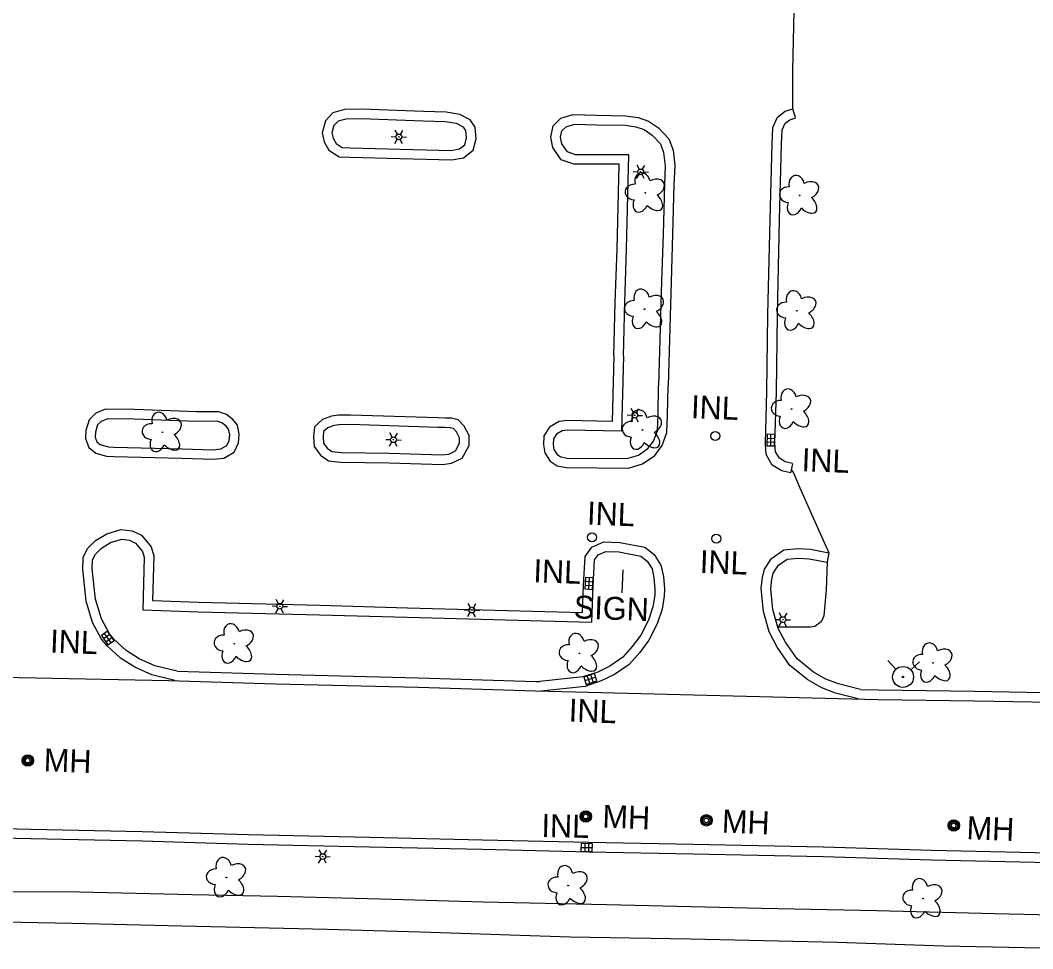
# Model space of a CAD drawing. Extents: x 588843 to 2552415, y 180129 to 269402.
# Drawn here: x 605794.5 to 606059.7, y 182692.5 to 182935.6 of the extents above; entities that cross this region are included whole.
import ezdxf

# ---------------------------------------------------------------- set-up
doc = ezdxf.new("R2010")
doc.units = 0
for name, color, linetype in [('E_DRN', 7, 'Continuous'), ('E_DRN_Text', 7, 'Continuous'), ('E_DWY', 7, 'Continuous'), ('E_LAND_Vegetation', 7, 'Continuous'), ('E_LTG', 7, 'Continuous'), ('E_PATH_Sidewalk', 7, 'Continuous'), ('E_RDWY_C_and_G', 7, 'Continuous'), ('E_SGN', 7, 'Continuous'), ('E_SGN_Text', 7, 'Continuous'), ('E_UTL_MH', 7, 'Continuous'), ('E_UTL_MH_Text', 7, 'Continuous'), ('E_UTL_WHydrant', 7, 'Continuous')]:
    doc.layers.add(name, color=color, linetype=linetype)

# ---------------------------------------------------------------- blocks, each defined once
blk = doc.blocks.new('DTRE_3')
at = {"layer": 'E_LAND_Vegetation'}
blk.add_circle((-0.6, 0), 0.601, dxfattribs=at)
for centre, major_axis, ratio in [((-6.1, 17.5), (4.5, -16.3), 0.782863), ((13.3, 9), (-17.3, -9.6), 0.691916), ((-19.3, 0.5), (16.2, -0.4), 0.832022), ((-8.2, -17.2), (5.9, 15.9), 0.716896), ((11.6, -12.2), (-16.4, 15), 0.560249)]:
    blk.add_ellipse(centre, major_axis=major_axis, ratio=ratio, start_param=1.570796, end_param=4.712389, dxfattribs=at)
blk = doc.blocks.new('MHO_2')
at = {"layer": 'E_UTL_MH'}
for centre, radius in [((0.3, -0.4), 9.84), ((0.3, -0.4), 7.98), ((0.2, -0.5), 6.35), ((0.1, -0.5), 3.97)]:
    blk.add_circle(centre, radius, dxfattribs=at)
blk = doc.blocks.new('MHT_2')
at = {"layer": 'E_UTL_MH_Text'}
blk.add_text('MH', height=39.37, dxfattribs=at).set_placement((-32.2, -19.7))
blk = doc.blocks.new('HYD_2')
at = {"layer": 'E_UTL_WHydrant'}
for p, q in [((-12.6, 12.6), (-27.3, 27.3)), ((12.6, 12.6), (27.3, 27.3))]:
    blk.add_line(p, q, dxfattribs=at)
for radius in [18, 1.38]:
    blk.add_circle((0, 0), radius, dxfattribs=at)
blk = doc.blocks.new('LPOL_3')
at = {"layer": 'E_LTG'}
for p, q in [((-13.1, 0), (-4.9, 0)), ((-2.5, 4.3), (-6.6, 11.4)), ((2.5, 4.3), (6.6, 11.4)), ((4.9, 0), (13.1, 0)), ((-6.6, -11.4), (-2.5, -4.3)), ((6.6, -11.4), (2.5, -4.3))]:
    blk.add_line(p, q, dxfattribs=at)
for radius in [4.92, 4.92, 4.92, 0.41]:
    blk.add_circle((0, 0), radius, dxfattribs=at)
blk = doc.blocks.new('SIGN_2')
at = {"layer": 'E_SGN'}
blk.add_text('SIGN', height=39.37, dxfattribs=at).set_placement((-56.1, -19.7))
blk = doc.blocks.new('INLO_2')
at = {"layer": 'E_DRN'}
for p, q in [((6.6, -13.1), (6.6, 0)), ((13.1, -13.1), (13.1, 0)), ((19.7, -6.6), (0, -6.6))]:
    blk.add_line(p, q, dxfattribs=at)
blk.add_lwpolyline([(0, -13.1), (19.7, -13.1), (19.7, 0), (0, 0)], close=True, dxfattribs=at)
blk = doc.blocks.new('INLT_79')
at = {"layer": 'E_DRN_Text'}
blk.add_text('INL', height=39.37, dxfattribs=at).set_placement((-36.2, -19.7))
blk = doc.blocks.new('INLT_82')
at = {"layer": 'E_DRN_Text'}
blk.add_text('INL', height=39.37, dxfattribs=at).set_placement((-36.2, -19.7))

msp = doc.modelspace()

# ---------------------------------------------------------------- linework, layer by layer
at = {"layer": 'E_DRN'}
for centre in [(605976.48, 182826.77), (605944.21, 182800.22), (605976.79, 182799.87)]:
    msp.add_circle(centre, 1.18, dxfattribs=at)
at = {"layer": 'E_DWY'}
for points in [[(605997.53, 182910.14), (605996.82, 182912.44), (605996.8, 182922.42), (605997.2, 182938.07)], [(605996.24, 182817.12), (605993.91, 182817.59), (605991.44, 182819.12), (605989.83, 182821.88), (605989.64, 182824.79), (605990, 182838.39), (605990.31, 182858.57), (605990.86, 182883.47), (605991.38, 182903.28), (605991.54, 182907.53), (605992.84, 182910.23), (605994.83, 182911.82), (605996.82, 182912.44)], [(605883.66, 182912.32), (605879.42, 182912.24), (605876.35, 182911.38), (605874.37, 182909.28), (605873.53, 182906.17), (605874.06, 182903.79), (605875.3, 182901.57), (605877.99, 182899.84), (605880.76, 182899.74), (605893.93, 182899.39), (605907.5, 182899.03), (605910.59, 182899.63), (605913.12, 182901.58), (605913.86, 182904.58), (605913.63, 182907.58), (605912.27, 182909.55), (605909.56, 182910.98), (605905.98, 182911.55), (605900.04, 182911.7)], [(605883.71, 182909.82), (605879.79, 182909.75), (605877.69, 182909.16), (605876.62, 182908.02), (605876.1, 182906.11), (605876.42, 182904.7), (605877.18, 182903.33), (605878.77, 182902.31), (605880.84, 182902.24), (605893.99, 182901.89), (605907.3, 182901.53), (605909.53, 182901.97), (605910.9, 182903.03), (605911.34, 182904.79), (605911.19, 182906.71), (605910.56, 182907.63), (605908.76, 182908.57), (605905.75, 182909.06), (605899.98, 182909.2)], [(605899.98, 182909.2), (605883.71, 182909.82)], [(605900.08, 182911.7), (605883.81, 182912.32)], [(605949.96, 182847.75), (605950.27, 182861.74), (605950.8, 182875.71), (605951.3, 182897.9), (605939.45, 182897.9), (605936.16, 182899.06), (605933.92, 182902.3), (605933.43, 182905.03), (605934.05, 182907.93), (605936.09, 182909.96), (605939.24, 182910.91), (605945.4, 182910.76), (605953.09, 182910.62), (605956.27, 182910.17), (605959, 182909.23), (605961.59, 182907.49), (605964.35, 182904.61), (605965.43, 182901.58), (605965.87, 182897.61), (605965.68, 182892.63)], [(605996.73, 182819.57), (605994.84, 182819.95), (605993.29, 182820.92), (605992.29, 182822.63), (605992.14, 182824.83), (605992.5, 182838.34), (605992.81, 182858.52), (605993.36, 182883.4), (605993.88, 182903.2), (605994.02, 182906.92), (605994.84, 182908.63), (605996.02, 182909.58), (605997.56, 182910.05)], [(605952.46, 182847.7), (605952.77, 182861.67), (605953.29, 182875.63), (605953.86, 182900.39), (605939.88, 182900.4), (605937.76, 182901.15), (605936.28, 182903.28), (605935.98, 182904.99), (605936.34, 182906.68), (605937.42, 182907.75), (605939.59, 182908.4), (605945.35, 182908.26), (605952.89, 182908.12), (605955.69, 182907.72), (605957.88, 182906.98), (605959.97, 182905.56), (605962.18, 182903.26), (605962.98, 182901.01), (605963.37, 182897.52), (605963.19, 182892.72)], [(605963.19, 182892.72), (605962.84, 182879.64), (605962.45, 182867.3), (605961.64, 182839.96)], [(605965.69, 182892.65), (605965.34, 182879.57), (605964.95, 182867.22), (605964.14, 182839.88)], [(605949.97, 182847.77), (605949.51, 182830.52), (605937.7, 182830.78), (605935.59, 182830.53), (605933.11, 182829.05), (605931.64, 182826.75), (605931.55, 182824.46), (605931.82, 182822.35), (605933.28, 182820.11), (605935.12, 182818.96), (605937.41, 182818.46), (605953.74, 182818.31), (605957.48, 182819.46), (605960.63, 182821.66), (605962.57, 182824.22), (605963.83, 182827.64), (605964, 182832.27), (605964.14, 182839.91)], [(605952.46, 182847.7), (605951.94, 182827.97), (605937.82, 182828.28), (605936.41, 182828.11), (605934.9, 182827.2), (605934.11, 182825.97), (605934.06, 182824.57), (605934.23, 182823.23), (605935.07, 182821.94), (605936.08, 182821.31), (605937.7, 182820.96), (605953.37, 182820.81), (605956.37, 182821.73), (605958.88, 182823.49), (605960.36, 182825.43), (605961.34, 182828.13), (605961.5, 182832.34), (605961.64, 182839.96)], [(605824.34, 182833.69), (605816.81, 182833.74), (605814.23, 182832.68), (605812.51, 182830.96), (605811.64, 182828.15), (605811.56, 182826.07), (605812.44, 182823.69), (605814.23, 182822.24), (605817.06, 182821.42), (605818.93, 182821.35), (605836.76, 182820.9), (605845.14, 182820.66), (605847.75, 182820.96), (605850.45, 182822.49), (605851.64, 182824.91), (605851.84, 182827.24), (605851.32, 182829.56), (605850.17, 182831.09), (605848.5, 182832.41), (605846.45, 182833.1), (605840.64, 182833.08)], [(605840.74, 182833.07), (605824.41, 182833.69)], [(605824.32, 182831.19), (605817.29, 182831.23), (605815.64, 182830.56), (605814.72, 182829.63), (605814.13, 182827.73), (605814.08, 182826.47), (605814.55, 182825.2), (605815.41, 182824.5), (605817.46, 182823.9), (605819.01, 182823.85), (605836.83, 182823.4), (605845.03, 182823.16), (605846.96, 182823.38), (605848.55, 182824.29), (605849.19, 182825.59), (605849.32, 182827.07), (605849, 182828.49), (605848.37, 182829.32), (605847.29, 182830.18), (605846.05, 182830.59), (605840.65, 182830.58)], [(605840.65, 182830.58), (605824.32, 182831.19)], [(605880.83, 182832.23), (605877.81, 182832.19), (605875.95, 182831.96), (605873.64, 182831.07), (605871.51, 182829.1), (605871.28, 182826.56), (605871.41, 182824.02), (605873.07, 182821.71), (605875.18, 182820.23), (605878.37, 182819.92), (605891.1, 182819.74), (605905.02, 182819.29), (605907.4, 182819.59), (605910.22, 182820.93), (605912.04, 182824.25), (605912, 182826.91), (605910.74, 182829.32), (605909.2, 182830.98), (605907.41, 182831.38), (605905.71, 182831.44), (605903.94, 182831.51)], [(605903.92, 182831.51), (605880.94, 182832.23)], [(605880.86, 182829.73), (605877.97, 182829.69), (605876.56, 182829.52), (605874.98, 182828.91), (605873.91, 182827.92), (605873.78, 182826.52), (605873.87, 182824.89), (605874.86, 182823.52), (605876.08, 182822.66), (605878.51, 182822.42), (605891.16, 182822.24), (605904.9, 182821.79), (605906.68, 182822.02), (605908.42, 182822.84), (605909.53, 182824.87), (605909.51, 182826.28), (605908.68, 182827.87), (605907.9, 182828.71), (605907.09, 182828.89), (605905.61, 182828.94), (605903.84, 182829.01)], [(605903.84, 182829.01), (605880.86, 182829.73)], [(605996.71, 182819.48), (605996.24, 182817.12)], [(605996.41, 182817.96), (605996.98, 182817.11), (605998.64, 182813.19), (606001.76, 182806.07), (606006.23, 182796.18), (606005.8, 182793.82)], [(605834.94, 182762.72), (605828.93, 182764.19), (605824.45, 182766.18), (605820.7, 182768.58), (605817.18, 182771.77), (605815.75, 182773.51), (605813.38, 182777.9), (605811.69, 182783.51), (605810.81, 182791.85), (605810.92, 182794.92), (605812.08, 182797.25), (605814.16, 182799.37), (605817.11, 182801.12), (605820.81, 182802.24), (605823.78, 182801.9), (605826.22, 182800.74), (605828.71, 182797.74), (605829.45, 182795.34), (605829.14, 182783.67), (605841.14, 182783.22), (605872.9, 182782.4)], [(605835.53, 182765.15), (605829.74, 182766.57), (605825.63, 182768.39), (605822.22, 182770.57), (605818.99, 182773.5), (605817.83, 182774.91), (605815.7, 182778.86), (605814.15, 182784.01), (605813.31, 182791.94), (605813.4, 182794.29), (605814.14, 182795.78), (605815.72, 182797.39), (605818.13, 182798.82), (605821.04, 182799.69), (605823.08, 182799.47), (605824.65, 182798.72), (605826.47, 182796.53), (605826.94, 182794.99), (605826.58, 182781.26), (605841.06, 182780.72), (605872.84, 182779.9)], [(605872.91, 182782.4), (605895.89, 182781.76), (605941.73, 182780.54), (605942, 182787.65), (605942.45, 182795.2), (605944.14, 182797.6), (605947.3, 182799.03), (605951.5, 182798.88), (605958.08, 182797.59), (605960.52, 182795.68), (605962.27, 182792.93), (605962.92, 182789.96), (605963.22, 182786.68), (605963.14, 182784.77), (605962.59, 182781.39), (605961.28, 182777.58), (605959.13, 182773.29), (605956.7, 182770), (605953.96, 182766.89), (605950.12, 182764.31), (605946.65, 182762.61), (605942.39, 182761.18), (605930.84, 182759.96)], [(605872.84, 182779.9), (605895.82, 182779.26), (605944.14, 182777.97), (605944.5, 182787.53), (605944.91, 182794.35), (605945.79, 182795.6), (605947.8, 182796.51), (605951.21, 182796.39), (605957.01, 182795.26), (605958.64, 182793.98), (605959.93, 182791.96), (605960.44, 182789.58), (605960.71, 182786.61), (605960.65, 182785.02), (605960.16, 182782), (605958.97, 182778.55), (605957, 182774.6), (605954.76, 182771.58), (605952.3, 182768.78), (605948.87, 182766.48), (605945.7, 182764.93), (605941.85, 182763.63), (605930.57, 182762.44)], [(606013.95, 182757.94), (606008, 182759.41), (606004.38, 182760.79), (606000.78, 182762.86), (605996.06, 182766.63), (605992.75, 182771.42), (605990.64, 182775.43), (605989.1, 182780.8), (605988.5, 182786.8), (605988.87, 182789.7), (605989.36, 182791.84), (605991.24, 182794.68), (605994.44, 182796.92), (605998.19, 182797.27), (606001.41, 182797.07), (606006.23, 182796.18)], [(606014.55, 182760.37), (606008.75, 182761.8), (606005.46, 182763.06), (606002.19, 182764.93), (605997.91, 182768.36), (605994.89, 182772.72), (605992.98, 182776.36), (605991.57, 182781.27), (605991.01, 182786.76), (605991.33, 182789.26), (605991.7, 182790.84), (605993.07, 182792.91), (605995.33, 182794.5), (605998.22, 182794.77), (606001.1, 182794.58), (606005.78, 182793.72)]]:
    msp.add_lwpolyline(points, dxfattribs=at)
at = {"layer": 'E_PATH_Sidewalk'}
for points in [[(606005.78, 182793.72), (606005.52, 182786.48), (606004.91, 182779.67), (606004.21, 182778.06), (606002.59, 182776.89), (606001.47, 182776.7), (605992.88, 182776.71)], [(605623.11, 182719.03), (605627.58, 182720.3), (605635.02, 182721.39), (605643.2, 182721.47), (605659.79, 182720.16), (605690.06, 182717.46), (605717.82, 182712.81), (605734.47, 182710.14), (605747.65, 182708.58), (605760.57, 182707.99), (605779.73, 182707.47), (605810, 182707.4), (605839.37, 182706.68), (605861.84, 182706.22), (605888.77, 182705.5), (605915.71, 182704.78), (605948.1, 182704.04), (605988.56, 182703.1), (606018.81, 182702.45), (606049.73, 182701.67), (606079.98, 182701.02)], [(605626.48, 182710.79), (605632.73, 182712.52), (605639.95, 182712.93), (605645.99, 182712.99), (605656, 182712.61), (605668.71, 182711.45), (605688.2, 182709.36), (605706.01, 182706.64), (605723.51, 182703.55), (605734.54, 182701.87), (605750.07, 182700.6), (605765.14, 182700.13), (605781.48, 182699.71), (605807.94, 182699.2), (605836.82, 182698.5), (605874.85, 182697.55), (605899.26, 182696.93), (605938.53, 182695.55), (605970.05, 182695.04), (606008.47, 182694.18), (606036.27, 182693.23), (606074.69, 182692.46)]]:
    msp.add_lwpolyline(points, dxfattribs=at)
at = {"layer": 'E_RDWY_C_and_G'}
for points in [[(605749.39, 182764.41), (605763.5, 182764.08), (605833.33, 182762.71), (605861.32, 182761.85)], [(605835.53, 182765.15), (605861.4, 182764.35)], [(605861.4, 182764.35), (605898.74, 182763.43), (605929.47, 182762.47), (605930.57, 182762.44)], [(605861.34, 182761.85), (605898.67, 182760.93), (605929.4, 182759.97), (606019.18, 182757.76), (606044.39, 182757.39)], [(606014.55, 182760.37), (606019.23, 182760.26), (606044.43, 182759.89)], [(606044.43, 182759.89), (606089.76, 182759.06), (606140.43, 182757.83), (606183.9, 182756.78)], [(606044.38, 182757.39), (606089.71, 182756.56), (606140.37, 182755.33), (606183.84, 182754.28)], [(605729.56, 182725.48), (605765.15, 182724.53), (605797.24, 182723.81), (605826.43, 182723.2), (605854.25, 182722.35)], [(605729.5, 182722.99), (605765.09, 182722.03), (605797.19, 182721.31), (605826.37, 182720.7), (605854.17, 182719.85)], [(605854.23, 182722.35), (605885.93, 182721.64), (605915.5, 182721.01), (605943.42, 182720.35), (605970.74, 182719.81), (606004.79, 182719.11)], [(605854.17, 182719.85), (605885.88, 182719.14), (605915.45, 182718.51), (605943.36, 182717.85), (605970.69, 182717.31), (606004.74, 182716.61)], [(606004.81, 182719.11), (606033.1, 182718.24), (606064.12, 182717.55), (606107, 182716.33), (606144.83, 182715.68), (606183.26, 182714.72)], [(606004.74, 182716.61), (606033.03, 182715.74), (606064.06, 182715.05), (606106.94, 182713.83), (606144.78, 182713.18), (606183.2, 182712.22)]]:
    msp.add_lwpolyline(points, dxfattribs=at)
at = {"layer": 'E_SGN'}
msp.add_line((605952.27, 182791.7), (605951.99, 182785.63), dxfattribs=at)

# ---------------------------------------------------------------- block references
at = {"layer": 'E_DRN'}
for p, xscale, yscale, rotation in [((605992.1, 182827.13), 0.15240030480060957, 0.1524003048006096, -91.5168235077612), ((605944.52, 182789.58), 0.1524003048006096, 0.1524003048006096, -93.36332752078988), ((605817.33, 182775.64), 0.1524003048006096, 0.15240030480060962, -54.7967071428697), ((605942.03, 182763.59), 0.1524003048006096, 0.1524003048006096, 18.64476763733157), ((605944.29, 182717.93), 0.1524003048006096, 0.15240030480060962, 178.69769509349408)]:
    msp.add_blockref('INLO_2', p, dxfattribs=dict(at, xscale=xscale, yscale=yscale, rotation=rotation))
at = {"layer": 'E_DRN_Text', "xscale": 0.1524003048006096, "yscale": 0.15240030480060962}
for name, p, rotation in [('INLT_79', (605975.7, 182834.2), -2.1573839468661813), ('INLT_79', (606004.68, 182820.33), -2.1573839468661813), ('INLT_79', (605948.46, 182806.35), -2.1573839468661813), ('INLT_79', (605978, 182793.68), -2.1573839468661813), ('INLT_79', (605934.41, 182791.26), -2.1573839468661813), ('INLT_79', (605807.82, 182772.85), -2.1573839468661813), ('INLT_79', (605943.68, 182754.75), -2.1573839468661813), ('INLT_82', (605936.51, 182724.63), -1.3023049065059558)]:
    msp.add_blockref(name, p, dxfattribs=dict(at, rotation=rotation))
at = {"layer": 'E_LAND_Vegetation', "xscale": 0.1524003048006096, "yscale": 0.15240030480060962, "rotation": -2.1573839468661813}
for p in [(605958.28, 182890.42), (605998.69, 182889.74), (605958.06, 182859.96), (605997.97, 182859.54), (605996.58, 182833.81), (605831.77, 182827.71), (605957.53, 182828.33), (605850.62, 182772.34), (605940.99, 182769.81), (606033.61, 182767.32), (605848.59, 182711.11), (605938.06, 182709), (606030.99, 182705.6)]:
    msp.add_blockref('DTRE_3', p, dxfattribs=at)
at = {"layer": 'E_LTG', "xscale": 0.1524003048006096, "yscale": 0.15240030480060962, "rotation": -2.1573839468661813}
for p in [(605893.62, 182905.08), (605956.98, 182895.91), (605955.42, 182832.18), (605892.22, 182825.77), (605862.46, 182782.15), (605912.75, 182781.14), (605994.23, 182778.65), (605873.68, 182716.61)]:
    msp.add_blockref('LPOL_3', p, dxfattribs=at)
at = {"layer": 'E_SGN_Text', "xscale": 0.1524003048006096, "yscale": 0.15240030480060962, "rotation": -2.1573839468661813}
msp.add_blockref('SIGN_2', (605948.04, 182781.69), dxfattribs=at)
at = {"layer": 'E_UTL_MH'}
for p, xscale, yscale, rotation in [((605796.4, 182741.81), 0.1524003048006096, 0.15240030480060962, -2.0664769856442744), ((605942.54, 182727.16), 0.1524003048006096, 0.15240030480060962, -2.0664769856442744), ((605974.14, 182726.16), 0.15240030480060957, 0.1524003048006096, -2.3613746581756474), ((606038.92, 182724.79), 0.15240030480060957, 0.1524003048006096, -2.3613746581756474)]:
    msp.add_blockref('MHO_2', p, dxfattribs=dict(at, xscale=xscale, yscale=yscale, rotation=rotation))
at = {"layer": 'E_UTL_MH_Text'}
for p, xscale, yscale, rotation in [((605805.55, 182741.76), 0.1524003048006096, 0.15240030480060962, -2.0664769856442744), ((605951.88, 182727), 0.1524003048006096, 0.15240030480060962, -2.0664769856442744), ((605983.18, 182725.72), 0.15240030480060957, 0.1524003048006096, -2.3613746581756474), ((606047.26, 182723.99), 0.15240030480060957, 0.1524003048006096, -2.3613746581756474)]:
    msp.add_blockref('MHT_2', p, dxfattribs=dict(at, xscale=xscale, yscale=yscale, rotation=rotation))
at = {"layer": 'E_UTL_WHydrant', "xscale": 0.1524003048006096, "yscale": 0.15240030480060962, "rotation": -2.1573839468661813}
msp.add_blockref('HYD_2', (606025.69, 182763.64), dxfattribs=at)

doc.saveas('drawing.dxf')
